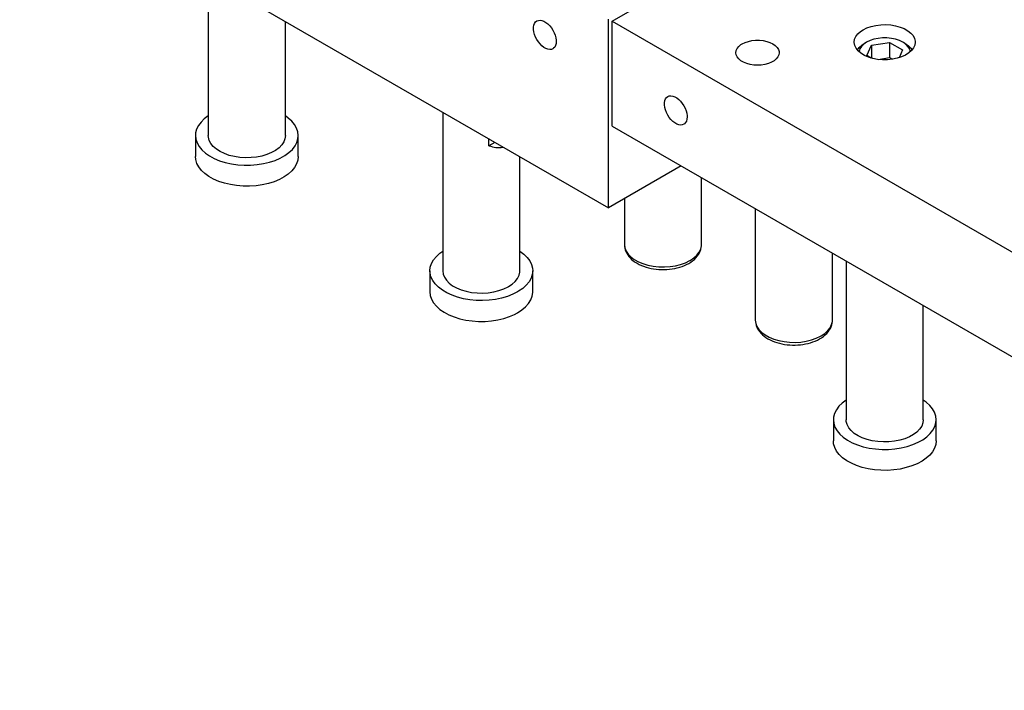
# Model space of a CAD drawing. Header units: inches. Extents: x 3 to 351, y 4 to 271.
# Tile 477 of 530: x 201.76 to 211.34, y 243.13 to 249.66. Entities that reach past the tile are written whole.
import ezdxf

# ---------------------------------------------------------------- set-up
doc = ezdxf.new("R2010")
doc.units = ezdxf.units.IN
doc.header["$LTSCALE"] = 0.5
doc.header["$MEASUREMENT"] = 0
doc.layers.add('DSS', color=7, linetype='Continuous')

msp = doc.modelspace()

# ---------------------------------------------------------------- linework, layer by layer
at = {"layer": 'DSS', "color": 190, "linetype": 'Continuous'}
for p, q in [((201.7615, 251.133), (207.4891, 247.8263)), ((207.5244, 249.643), (208.9172, 250.4471)), ((206.7603, 249.585), (206.7636, 249.6049)), ((206.7636, 249.6049), (206.7702, 249.622)), ((206.7702, 249.622), (206.7798, 249.6357)), ((206.7798, 249.6357), (206.7922, 249.6456)), ((206.7922, 249.6456), (206.807, 249.6514)), ((206.807, 249.6514), (206.8237, 249.6529)), ((206.8237, 249.6529), (206.8418, 249.65)), ((206.8418, 249.65), (206.8607, 249.6429)), ((206.8607, 249.6429), (206.88, 249.6318)), ((206.88, 249.6318), (206.8989, 249.617)), ((206.8989, 249.617), (206.917, 249.599)), ((206.917, 249.599), (206.9337, 249.5782)), ((207.4891, 247.8263), (207.4891, 249.6634)), ((207.5244, 249.643), (217.035, 244.1521)), ((207.5244, 248.6224), (207.5244, 249.643)), ((210.0033, 249.5782), (210.0451, 249.5927)), ((210.0451, 249.5927), (210.0904, 249.603)), ((210.0904, 249.603), (210.138, 249.6088)), ((210.138, 249.6088), (210.1866, 249.6101)), ((210.1866, 249.6101), (210.235, 249.6068)), ((210.235, 249.6068), (210.2818, 249.599)), ((210.2818, 249.599), (210.3257, 249.5869)), ((206.7603, 249.5627), (206.7603, 249.585)), ((206.7636, 249.5389), (206.7603, 249.5627)), ((206.7702, 249.5142), (206.7636, 249.5389)), ((206.7798, 249.4894), (206.7702, 249.5142)), ((206.9337, 249.5782), (206.9485, 249.5554)), ((206.9485, 249.5554), (206.9609, 249.5312)), ((206.9609, 249.5312), (206.9705, 249.5064)), ((206.9705, 249.5064), (206.9771, 249.4817)), ((209.8951, 249.4941), (209.9145, 249.5199)), ((209.9145, 249.5199), (209.941, 249.5435)), ((209.941, 249.5435), (209.9662, 249.5601)), ((209.9662, 249.5601), (210.0033, 249.5782)), ((210.3257, 249.5869), (210.3656, 249.5708)), ((210.3656, 249.5708), (210.4004, 249.5511)), ((210.4004, 249.5511), (210.4292, 249.5284)), ((210.4292, 249.5284), (210.4511, 249.5033)), ((210.4511, 249.5033), (210.4657, 249.4765)), ((206.7922, 249.4652), (206.7798, 249.4894)), ((206.807, 249.4424), (206.7922, 249.4652)), ((206.8237, 249.4216), (206.807, 249.4424)), ((206.8418, 249.4036), (206.8237, 249.4216)), ((206.8607, 249.3888), (206.8418, 249.4036)), ((206.9742, 249.4067), (206.966, 249.3913)), ((206.9792, 249.4253), (206.9742, 249.4067)), ((206.9771, 249.4817), (206.9804, 249.4579)), ((206.9808, 249.4465), (206.9792, 249.4253)), ((206.9804, 249.4579), (206.9808, 249.4465)), ((208.7559, 249.3977), (208.777, 249.4151)), ((208.777, 249.4151), (208.7895, 249.4229)), ((208.7895, 249.4229), (208.8176, 249.4366)), ((208.8176, 249.4366), (208.8495, 249.4472)), ((208.8495, 249.4472), (208.884, 249.4544)), ((208.884, 249.4544), (208.9203, 249.4581)), ((208.9203, 249.4581), (208.957, 249.4581)), ((208.957, 249.4581), (208.9932, 249.4544)), ((208.9932, 249.4544), (209.0278, 249.4472)), ((209.0278, 249.4472), (209.0596, 249.4366)), ((209.0596, 249.4366), (209.0878, 249.4229)), ((209.0878, 249.4229), (209.1114, 249.4067)), ((209.1114, 249.4067), (209.1298, 249.3883)), ((209.8792, 249.4389), (209.8832, 249.4669)), ((209.8793, 249.4351), (209.8792, 249.4389)), ((209.8843, 249.4072), (209.8793, 249.4351)), ((209.8832, 249.4669), (209.8951, 249.4941)), ((209.8972, 249.3801), (209.8843, 249.4072)), ((210.469, 249.4108), (210.4571, 249.3836)), ((210.4657, 249.4765), (210.4725, 249.4487)), ((210.4729, 249.4389), (210.469, 249.4108)), ((210.4725, 249.4487), (210.4729, 249.4389)), ((206.88, 249.3776), (206.8607, 249.3888)), ((206.8989, 249.3706), (206.88, 249.3776)), ((206.917, 249.3677), (206.8989, 249.3706)), ((206.9337, 249.3692), (206.917, 249.3677)), ((206.9485, 249.375), (206.9337, 249.3692)), ((206.955, 249.3794), (206.9485, 249.375)), ((206.966, 249.3913), (206.955, 249.3794)), ((208.7277, 249.3368), (208.7309, 249.3579)), ((208.7309, 249.3156), (208.7277, 249.3368)), ((208.7309, 249.3579), (208.7404, 249.3785)), ((208.7404, 249.2951), (208.7309, 249.3156)), ((208.7404, 249.3785), (208.7559, 249.3977)), ((209.1298, 249.3883), (209.1424, 249.3683)), ((209.1464, 249.3156), (209.1369, 249.2951)), ((209.1424, 249.3683), (209.1488, 249.3474)), ((209.1496, 249.3368), (209.1464, 249.3156)), ((209.1488, 249.3474), (209.1496, 249.3368)), ((209.9176, 249.3545), (209.8972, 249.3801)), ((209.945, 249.3313), (209.9176, 249.3545)), ((209.9785, 249.3109), (209.945, 249.3313)), ((210.0174, 249.294), (209.9785, 249.3109)), ((210.3784, 249.3134), (210.3402, 249.296)), ((210.4112, 249.3342), (210.3784, 249.3134)), ((210.4377, 249.3578), (210.4112, 249.3342)), ((210.4571, 249.3836), (210.4377, 249.3578)), ((208.7559, 249.2759), (208.7404, 249.2951)), ((208.777, 249.2585), (208.7559, 249.2759)), ((208.803, 249.2435), (208.777, 249.2585)), ((208.8332, 249.2313), (208.803, 249.2435)), ((208.8665, 249.2224), (208.8332, 249.2313)), ((208.902, 249.2169), (208.8665, 249.2224)), ((208.9386, 249.215), (208.902, 249.2169)), ((208.9753, 249.2169), (208.9386, 249.215)), ((209.0108, 249.2224), (208.9753, 249.2169)), ((209.0441, 249.2313), (209.0108, 249.2224)), ((209.0742, 249.2435), (209.0441, 249.2313)), ((209.1002, 249.2585), (209.0742, 249.2435)), ((209.1213, 249.2759), (209.1002, 249.2585)), ((209.1369, 249.2951), (209.1213, 249.2759)), ((210.0606, 249.281), (210.0174, 249.294)), ((210.1068, 249.2722), (210.0606, 249.281)), ((210.1549, 249.2679), (210.1068, 249.2722)), ((210.2036, 249.2682), (210.1549, 249.2679)), ((210.2516, 249.2731), (210.2036, 249.2682)), ((210.2975, 249.2825), (210.2516, 249.2731)), ((210.3402, 249.296), (210.2975, 249.2825)), ((208.0331, 248.8501), (208.0364, 248.8701)), ((208.0331, 248.8279), (208.0331, 248.8501)), ((208.0364, 248.804), (208.0331, 248.8279)), ((208.0364, 248.8701), (208.043, 248.8872)), ((208.043, 248.8872), (208.0526, 248.9009)), ((208.0526, 248.9009), (208.065, 248.9108)), ((208.065, 248.9108), (208.0798, 248.9165)), ((208.0798, 248.9165), (208.0964, 248.918)), ((208.0964, 248.918), (208.1145, 248.9152)), ((208.1145, 248.9152), (208.1335, 248.9081)), ((208.1335, 248.9081), (208.1528, 248.897)), ((208.1528, 248.897), (208.1717, 248.8822)), ((208.1717, 248.8822), (208.1898, 248.8641)), ((208.1898, 248.8641), (208.2065, 248.8434)), ((208.2065, 248.8434), (208.2213, 248.8206)), ((208.043, 248.7793), (208.0364, 248.804)), ((208.0526, 248.7545), (208.043, 248.7793)), ((208.065, 248.7303), (208.0526, 248.7545)), ((208.0798, 248.7075), (208.065, 248.7303)), ((208.2213, 248.8206), (208.2336, 248.7964)), ((208.2336, 248.7964), (208.2433, 248.7716)), ((208.2433, 248.7716), (208.2499, 248.7469)), ((208.2499, 248.7469), (208.2532, 248.723)), ((208.0964, 248.6868), (208.0798, 248.7075)), ((208.1145, 248.6687), (208.0964, 248.6868)), ((208.1335, 248.6539), (208.1145, 248.6687)), ((208.1528, 248.6428), (208.1335, 248.6539)), ((208.1717, 248.6357), (208.1528, 248.6428)), ((208.1898, 248.6329), (208.1717, 248.6357)), ((208.2065, 248.6344), (208.1898, 248.6329)), ((208.2213, 248.6401), (208.2065, 248.6344)), ((208.2278, 248.6446), (208.2213, 248.6401)), ((208.2388, 248.6564), (208.2278, 248.6446)), ((208.247, 248.6719), (208.2388, 248.6564)), ((208.2519, 248.6905), (208.247, 248.6719)), ((208.2536, 248.7117), (208.2519, 248.6905)), ((208.2532, 248.723), (208.2536, 248.7117)), ((207.5244, 248.6224), (217.035, 243.1315)), ((208.1962, 248.2345), (207.4891, 247.8263))]:
    msp.add_line(p, q, dxfattribs=at)
at = {"layer": 'DSS', "color": 9, "linetype": 'Continuous'}
for p, q in [((203.5962, 250.0738), (203.5962, 248.5305)), ((204.3462, 248.5305), (204.3462, 249.6408)), ((205.8766, 248.7572), (205.8766, 247.2139)), ((203.5254, 248.6611), (203.5004, 248.6276)), ((203.5575, 248.6926), (203.5254, 248.6611)), ((203.5962, 248.7214), (203.5575, 248.6926)), ((204.3745, 248.7011), (204.3462, 248.7214)), ((204.4085, 248.6704), (204.3745, 248.7011)), ((204.4356, 248.6374), (204.4085, 248.6704)), ((204.4553, 248.6027), (204.4356, 248.6374)), ((203.4732, 248.5565), (203.4712, 248.5305)), ((203.4829, 248.5925), (203.4732, 248.5565)), ((203.5004, 248.6276), (203.4829, 248.5925)), ((204.4672, 248.5669), (204.4553, 248.6027)), ((204.4712, 248.5305), (204.4672, 248.5669)), ((203.4712, 248.5305), (203.4712, 248.3263)), ((203.4712, 248.5305), (203.4752, 248.494)), ((203.4752, 248.494), (203.4871, 248.4582)), ((203.4871, 248.4582), (203.5068, 248.4235)), ((203.5972, 248.5145), (203.5962, 248.5305)), ((203.6052, 248.4833), (203.5972, 248.5145)), ((203.621, 248.453), (203.6052, 248.4833)), ((203.6443, 248.4244), (203.621, 248.453)), ((204.3303, 248.4681), (204.3108, 248.4386)), ((204.3422, 248.4989), (204.3303, 248.4681)), ((204.3462, 248.5305), (204.3422, 248.4989)), ((204.4395, 248.4292), (204.4578, 248.4641)), ((204.4578, 248.4641), (204.4684, 248.5001)), ((204.4684, 248.5001), (204.4712, 248.5305)), ((204.4712, 248.3263), (204.4712, 248.5305)), ((206.326, 248.4305), (206.326, 248.4977)), ((206.3842, 248.4641), (206.326, 248.4305)), ((203.5068, 248.4235), (203.5339, 248.3905)), ((203.5339, 248.3905), (203.568, 248.3598)), ((203.568, 248.3598), (203.6085, 248.3318)), ((203.6745, 248.3981), (203.6443, 248.4244)), ((203.7111, 248.3745), (203.6745, 248.3981)), ((203.7531, 248.3543), (203.7111, 248.3745)), ((203.7999, 248.3379), (203.7531, 248.3543)), ((204.2111, 248.3641), (204.1666, 248.3457)), ((204.2505, 248.386), (204.2111, 248.3641)), ((204.284, 248.411), (204.2505, 248.386)), ((204.3108, 248.4386), (204.284, 248.411)), ((204.3412, 248.3363), (204.3806, 248.3648)), ((204.3806, 248.3648), (204.4136, 248.3959)), ((204.4136, 248.3959), (204.4395, 248.4292)), ((203.474, 248.296), (203.4712, 248.3263)), ((203.4846, 248.26), (203.474, 248.296)), ((203.503, 248.2251), (203.4846, 248.26)), ((203.6085, 248.3318), (203.6548, 248.3069)), ((203.6548, 248.3069), (203.7062, 248.2857)), ((203.7062, 248.2857), (203.7618, 248.2683)), ((203.7618, 248.2683), (203.8207, 248.2552)), ((203.8503, 248.3255), (203.7999, 248.3379)), ((203.8207, 248.2552), (203.8821, 248.2464)), ((203.9032, 248.3175), (203.8503, 248.3255)), ((203.9576, 248.3141), (203.9032, 248.3175)), ((204.0123, 248.3153), (203.9576, 248.3141)), ((204.0662, 248.321), (204.0123, 248.3153)), ((204.118, 248.3312), (204.0662, 248.321)), ((204.0707, 248.2476), (204.1318, 248.2571)), ((204.1666, 248.3457), (204.118, 248.3312)), ((204.1318, 248.2571), (204.1902, 248.271)), ((204.1902, 248.271), (204.2452, 248.289)), ((204.2452, 248.289), (204.2958, 248.3109)), ((204.2958, 248.3109), (204.3412, 248.3363)), ((204.4553, 248.2541), (204.4356, 248.2194)), ((204.4672, 248.2899), (204.4553, 248.2541)), ((204.4712, 248.3263), (204.4672, 248.2899)), ((206.6266, 247.2139), (206.6266, 248.3242)), ((203.5288, 248.1918), (203.503, 248.2251)), ((203.5618, 248.1606), (203.5288, 248.1918)), ((203.6013, 248.1321), (203.5618, 248.1606)), ((203.8821, 248.2464), (203.9449, 248.2422)), ((203.9449, 248.2422), (204.0081, 248.2426)), ((204.0081, 248.2426), (204.0707, 248.2476)), ((204.3745, 248.1557), (204.3339, 248.1277)), ((204.4085, 248.1864), (204.3745, 248.1557)), ((204.4356, 248.2194), (204.4085, 248.1864)), ((203.6467, 248.1067), (203.6013, 248.1321)), ((203.6972, 248.0849), (203.6467, 248.1067)), ((203.7522, 248.0668), (203.6972, 248.0849)), ((203.8107, 248.053), (203.7522, 248.0668)), ((204.1806, 248.0642), (204.1217, 248.051)), ((204.2363, 248.0816), (204.1806, 248.0642)), ((204.2876, 248.1028), (204.2363, 248.0816)), ((204.3339, 248.1277), (204.2876, 248.1028)), ((208.3944, 247.469), (208.3944, 248.1201)), ((203.8717, 248.0434), (203.8107, 248.053)), ((203.9343, 248.0385), (203.8717, 248.0434)), ((203.9975, 248.0381), (203.9343, 248.0385)), ((204.0603, 248.0423), (203.9975, 248.0381)), ((204.1217, 248.051), (204.0603, 248.0423)), ((207.6444, 247.9159), (207.6444, 247.469)), ((208.9172, 247.8182), (208.9172, 246.7342)), ((205.8484, 247.3845), (205.8766, 247.4048)), ((206.6266, 247.4048), (206.6654, 247.376)), ((207.6444, 247.469), (207.6444, 247.468)), ((207.6444, 247.468), (207.6452, 247.4522)), ((207.6452, 247.4522), (207.6479, 247.4351)), ((207.6479, 247.4351), (207.6522, 247.4182)), ((207.6522, 247.4182), (207.6583, 247.4017)), ((207.6583, 247.4017), (207.6661, 247.3855)), ((208.374, 247.388), (208.3819, 247.4051)), ((208.3819, 247.4051), (208.3878, 247.4224)), ((208.3878, 247.4224), (208.3918, 247.4399)), ((208.3918, 247.4399), (208.394, 247.4574)), ((208.394, 247.4574), (208.3944, 247.4655)), ((208.3944, 247.4655), (208.3944, 247.4689)), ((205.7676, 247.2861), (205.7872, 247.3208)), ((205.7872, 247.3208), (205.8143, 247.3538)), ((205.8143, 247.3538), (205.8484, 247.3845)), ((206.6654, 247.376), (206.6975, 247.3445)), ((206.6975, 247.3445), (206.7225, 247.311)), ((206.7225, 247.311), (206.7399, 247.2759)), ((207.6661, 247.3855), (207.6756, 247.3697)), ((207.6756, 247.3697), (207.6868, 247.3544)), ((207.6868, 247.3544), (207.6997, 247.3396)), ((207.6997, 247.3396), (207.7142, 247.3255)), ((207.7142, 247.3255), (207.7303, 247.312)), ((207.7303, 247.312), (207.7479, 247.2993)), ((207.7479, 247.2993), (207.7669, 247.2875)), ((208.2696, 247.2862), (208.289, 247.2981)), ((208.289, 247.2981), (208.3072, 247.311)), ((208.3072, 247.311), (208.3239, 247.3249)), ((208.3239, 247.3249), (208.3391, 247.3396)), ((208.3391, 247.3396), (208.3526, 247.3552)), ((208.3526, 247.3552), (208.3642, 247.3713)), ((208.3642, 247.3713), (208.374, 247.388)), ((209.6672, 246.7342), (209.6672, 247.3852)), ((209.8011, 247.3079), (209.8011, 245.7646)), ((205.7516, 247.2139), (205.7556, 247.2503)), ((205.7516, 247.2139), (205.7516, 247.0097)), ((205.7532, 247.1911), (205.7516, 247.2139)), ((205.7556, 247.2503), (205.7676, 247.2861)), ((205.8766, 247.2139), (205.8806, 247.1824)), ((206.6191, 247.1706), (206.6261, 247.202)), ((206.6261, 247.202), (206.6266, 247.2139)), ((206.7399, 247.2759), (206.7496, 247.2399)), ((206.7516, 247.2139), (206.7476, 247.1775)), ((206.7496, 247.2399), (206.7516, 247.2139)), ((206.7516, 247.0097), (206.7516, 247.2139)), ((207.7669, 247.2875), (207.7872, 247.2766)), ((207.7872, 247.2766), (207.8085, 247.2667)), ((207.8085, 247.2667), (207.8309, 247.2579)), ((207.8309, 247.2579), (207.8541, 247.2501)), ((207.8541, 247.2501), (207.878, 247.2434)), ((207.878, 247.2434), (207.9026, 247.2377)), ((207.9026, 247.2377), (207.9276, 247.2332)), ((207.9276, 247.2332), (207.9531, 247.2298)), ((207.9531, 247.2298), (207.9788, 247.2275)), ((207.9788, 247.2275), (208.0047, 247.2263)), ((208.0047, 247.2263), (208.0307, 247.2262)), ((208.0307, 247.2262), (208.0566, 247.2273)), ((208.0566, 247.2273), (208.0824, 247.2294)), ((208.0824, 247.2294), (208.1079, 247.2327)), ((208.1079, 247.2327), (208.133, 247.2371)), ((208.133, 247.2371), (208.1576, 247.2426)), ((208.1576, 247.2426), (208.1816, 247.2491)), ((208.1816, 247.2491), (208.205, 247.2568)), ((208.205, 247.2568), (208.2275, 247.2655)), ((208.2275, 247.2655), (208.2491, 247.2753)), ((208.2491, 247.2753), (208.2696, 247.2862)), ((205.7622, 247.155), (205.7532, 247.1911)), ((205.7789, 247.1198), (205.7622, 247.155)), ((205.8033, 247.0861), (205.7789, 247.1198)), ((205.8806, 247.1824), (205.8925, 247.1515)), ((205.8925, 247.1515), (205.9121, 247.122)), ((205.9121, 247.122), (205.9389, 247.0944)), ((206.5526, 247.0847), (206.5819, 247.1114)), ((206.5819, 247.1114), (206.6043, 247.1402)), ((206.6043, 247.1402), (206.6191, 247.1706)), ((206.716, 247.1069), (206.689, 247.0739)), ((206.7357, 247.1416), (206.716, 247.1069)), ((206.7476, 247.1775), (206.7357, 247.1416)), ((205.7516, 247.0097), (205.7556, 246.9733)), ((205.8348, 247.0545), (205.8033, 247.0861)), ((205.873, 247.0254), (205.8348, 247.0545)), ((205.9172, 246.9993), (205.873, 247.0254)), ((205.9389, 247.0944), (205.9723, 247.0694)), ((205.9723, 247.0694), (206.0117, 247.0475)), ((206.0117, 247.0475), (206.0562, 247.0291)), ((206.0562, 247.0291), (206.1049, 247.0146)), ((206.1049, 247.0146), (206.1567, 247.0044)), ((206.3196, 247.001), (206.3726, 247.0089)), ((206.3726, 247.0089), (206.423, 247.0213)), ((206.423, 247.0213), (206.4697, 247.0377)), ((206.4697, 247.0377), (206.5118, 247.0579)), ((206.5118, 247.0579), (206.5168, 247.0608)), ((206.5168, 247.0608), (206.5526, 247.0847)), ((206.6052, 247.0098), (206.5577, 246.9856)), ((206.6144, 247.0152), (206.6052, 247.0098)), ((206.6549, 247.0432), (206.6144, 247.0152)), ((206.689, 247.0739), (206.6549, 247.0432)), ((206.7515, 247.0021), (206.7516, 247.0097)), ((205.7556, 246.9733), (205.7676, 246.9375)), ((205.7676, 246.9375), (205.7872, 246.9028)), ((205.9667, 246.9766), (205.9172, 246.9993)), ((206.0209, 246.9578), (205.9667, 246.9766)), ((206.0787, 246.943), (206.0209, 246.9578)), ((206.1393, 246.9326), (206.0787, 246.943)), ((206.2016, 246.9266), (206.1393, 246.9326)), ((206.1567, 247.0044), (206.2105, 246.9987)), ((206.2648, 246.9253), (206.2016, 246.9266)), ((206.2105, 246.9987), (206.2652, 246.9975)), ((206.3278, 246.9286), (206.2648, 246.9253)), ((206.2652, 246.9975), (206.3196, 247.001)), ((206.3895, 246.9364), (206.3278, 246.9286)), ((206.449, 246.9487), (206.3895, 246.9364)), ((206.5054, 246.9652), (206.449, 246.9487)), ((206.5577, 246.9856), (206.5054, 246.9652)), ((206.711, 246.8958), (206.7322, 246.9302)), ((206.7322, 246.9302), (206.7458, 246.9658)), ((206.7458, 246.9658), (206.7515, 247.0021)), ((205.7872, 246.9028), (205.8143, 246.8698)), ((205.8143, 246.8698), (205.8484, 246.8391)), ((205.8484, 246.8391), (205.8889, 246.8111)), ((206.6052, 246.8056), (206.647, 246.833)), ((206.647, 246.833), (206.6824, 246.8632)), ((206.6824, 246.8632), (206.711, 246.8958)), ((210.5511, 245.7646), (210.5511, 246.8749)), ((205.8889, 246.8111), (205.9352, 246.7862)), ((205.9352, 246.7862), (205.9866, 246.765)), ((205.9866, 246.765), (206.0422, 246.7476)), ((206.0422, 246.7476), (206.1012, 246.7345)), ((206.1012, 246.7345), (206.1625, 246.7257)), ((206.1625, 246.7257), (206.2253, 246.7215)), ((206.2253, 246.7215), (206.2885, 246.7219)), ((206.2885, 246.7219), (206.3511, 246.7269)), ((206.3511, 246.7269), (206.4122, 246.7364)), ((206.4122, 246.7364), (206.4706, 246.7502)), ((206.4706, 246.7502), (206.5256, 246.7683)), ((206.5256, 246.7683), (206.5762, 246.7902)), ((206.5762, 246.7902), (206.6052, 246.8056)), ((208.9172, 246.7342), (208.9172, 246.7332)), ((208.9172, 246.7332), (208.918, 246.7174)), ((209.6646, 246.7051), (209.6668, 246.7225)), ((209.6668, 246.7225), (209.6672, 246.7307)), ((209.6672, 246.7307), (209.6672, 246.7341)), ((208.918, 246.7174), (208.9207, 246.7003)), ((208.9207, 246.7003), (208.925, 246.6834)), ((208.925, 246.6834), (208.9311, 246.6669)), ((208.9311, 246.6669), (208.9389, 246.6507)), ((208.9389, 246.6507), (208.9484, 246.6349)), ((208.9484, 246.6349), (208.9596, 246.6196)), ((209.6253, 246.6203), (209.637, 246.6365)), ((209.637, 246.6365), (209.6468, 246.6532)), ((209.6468, 246.6532), (209.6547, 246.6703)), ((209.6547, 246.6703), (209.6606, 246.6876)), ((209.6606, 246.6876), (209.6646, 246.7051)), ((208.9596, 246.6196), (208.9725, 246.6048)), ((208.9725, 246.6048), (208.987, 246.5906)), ((208.987, 246.5906), (209.0031, 246.5771)), ((209.0031, 246.5771), (209.0207, 246.5644)), ((209.0207, 246.5644), (209.0397, 246.5526)), ((209.0397, 246.5526), (209.06, 246.5417)), ((209.06, 246.5417), (209.0813, 246.5319)), ((209.0813, 246.5319), (209.1037, 246.523)), ((209.4778, 246.5219), (209.5003, 246.5307)), ((209.5003, 246.5307), (209.5219, 246.5405)), ((209.5219, 246.5405), (209.5424, 246.5513)), ((209.5424, 246.5513), (209.5618, 246.5633)), ((209.5618, 246.5633), (209.58, 246.5762)), ((209.58, 246.5762), (209.5967, 246.59)), ((209.5967, 246.59), (209.6119, 246.6048)), ((209.6119, 246.6048), (209.6253, 246.6203)), ((209.1037, 246.523), (209.1269, 246.5152)), ((209.1269, 246.5152), (209.1508, 246.5085)), ((209.1508, 246.5085), (209.1754, 246.5029)), ((209.1754, 246.5029), (209.2004, 246.4984)), ((209.2004, 246.4984), (209.2259, 246.4949)), ((209.2259, 246.4949), (209.2516, 246.4926)), ((209.2516, 246.4926), (209.2775, 246.4915)), ((209.2775, 246.4915), (209.3035, 246.4914)), ((209.3035, 246.4914), (209.3294, 246.4924)), ((209.3294, 246.4924), (209.3552, 246.4946)), ((209.3552, 246.4946), (209.3807, 246.4979)), ((209.3807, 246.4979), (209.4058, 246.5022)), ((209.4058, 246.5022), (209.4304, 246.5077)), ((209.4304, 246.5077), (209.4544, 246.5143)), ((209.4544, 246.5143), (209.4778, 246.5219)), ((209.8011, 245.9555), (209.7623, 245.9267)), ((210.5793, 245.9353), (210.5511, 245.9555)), ((209.7052, 245.8617), (209.6878, 245.8267)), ((209.7302, 245.8953), (209.7052, 245.8617)), ((209.7623, 245.9267), (209.7302, 245.8953)), ((210.6134, 245.9045), (210.5793, 245.9353)), ((210.6405, 245.8716), (210.6134, 245.9045)), ((210.6602, 245.8369), (210.6405, 245.8716)), ((209.6781, 245.7906), (209.6761, 245.7646)), ((209.6761, 245.7646), (209.6761, 245.5605)), ((209.6761, 245.7646), (209.6801, 245.7282)), ((209.6878, 245.8267), (209.6781, 245.7906)), ((209.8021, 245.7487), (209.8011, 245.7646)), ((210.5511, 245.7646), (210.5471, 245.7331)), ((210.6721, 245.801), (210.6602, 245.8369)), ((210.6761, 245.7646), (210.6721, 245.801)), ((210.6733, 245.7343), (210.6761, 245.7646)), ((210.6761, 245.5605), (210.6761, 245.7646)), ((209.6801, 245.7282), (209.692, 245.6923)), ((209.692, 245.6923), (209.7117, 245.6577)), ((209.8101, 245.7174), (209.8021, 245.7487)), ((209.8259, 245.6872), (209.8101, 245.7174)), ((209.8492, 245.6585), (209.8259, 245.6872)), ((210.5156, 245.6727), (210.4888, 245.6452)), ((210.5352, 245.7022), (210.5156, 245.6727)), ((210.5471, 245.7331), (210.5352, 245.7022)), ((210.6443, 245.6634), (210.6627, 245.6983)), ((210.6627, 245.6983), (210.6733, 245.7343)), ((209.7117, 245.6577), (209.7387, 245.6247)), ((209.7387, 245.6247), (209.7728, 245.5939)), ((209.7728, 245.5939), (209.8133, 245.5659)), ((209.8794, 245.6322), (209.8492, 245.6585)), ((209.9159, 245.6087), (209.8794, 245.6322)), ((209.958, 245.5885), (209.9159, 245.6087)), ((210.0047, 245.572), (209.958, 245.5885)), ((210.0551, 245.5597), (210.0047, 245.572)), ((210.3715, 245.5798), (210.3228, 245.5654)), ((210.416, 245.5982), (210.3715, 245.5798)), ((210.4554, 245.6202), (210.416, 245.5982)), ((210.4888, 245.6452), (210.4554, 245.6202)), ((210.5006, 245.545), (210.546, 245.5704)), ((210.546, 245.5704), (210.5855, 245.5989)), ((210.5855, 245.5989), (210.6184, 245.6301)), ((210.6184, 245.6301), (210.6443, 245.6634)), ((209.6788, 245.5301), (209.6761, 245.5605)), ((209.6894, 245.4942), (209.6788, 245.5301)), ((209.7078, 245.4592), (209.6894, 245.4942)), ((209.8133, 245.5659), (209.8597, 245.5411)), ((209.8597, 245.5411), (209.911, 245.5198)), ((209.911, 245.5198), (209.9666, 245.5025)), ((209.9666, 245.5025), (210.0256, 245.4893)), ((210.0256, 245.4893), (210.087, 245.4806)), ((210.1081, 245.5517), (210.0551, 245.5597)), ((210.087, 245.4806), (210.1498, 245.4763)), ((210.1625, 245.5482), (210.1081, 245.5517)), ((210.1498, 245.4763), (210.213, 245.4767)), ((210.2172, 245.5494), (210.1625, 245.5482)), ((210.213, 245.4767), (210.2756, 245.4817)), ((210.271, 245.5552), (210.2172, 245.5494)), ((210.3228, 245.5654), (210.271, 245.5552)), ((210.2756, 245.4817), (210.3366, 245.4912)), ((210.3366, 245.4912), (210.3951, 245.5051)), ((210.3951, 245.5051), (210.45, 245.5231)), ((210.45, 245.5231), (210.5006, 245.545)), ((210.6602, 245.4882), (210.6405, 245.4535)), ((210.6721, 245.5241), (210.6602, 245.4882)), ((210.6761, 245.5605), (210.6721, 245.5241)), ((209.7337, 245.4259), (209.7078, 245.4592)), ((209.7666, 245.3948), (209.7337, 245.4259)), ((209.8061, 245.3663), (209.7666, 245.3948)), ((210.5793, 245.3898), (210.5388, 245.3618)), ((210.6134, 245.4206), (210.5793, 245.3898)), ((210.6405, 245.4535), (210.6134, 245.4206)), ((209.8515, 245.3409), (209.8061, 245.3663)), ((209.9021, 245.319), (209.8515, 245.3409)), ((209.9571, 245.301), (209.9021, 245.319)), ((210.0155, 245.2871), (209.9571, 245.301)), ((210.0766, 245.2776), (210.0155, 245.2871)), ((210.3265, 245.2852), (210.2652, 245.2764)), ((210.3855, 245.2984), (210.3265, 245.2852)), ((210.4411, 245.3157), (210.3855, 245.2984)), ((210.4925, 245.337), (210.4411, 245.3157)), ((210.5388, 245.3618), (210.4925, 245.337)), ((210.1392, 245.2726), (210.0766, 245.2776)), ((210.2024, 245.2722), (210.1392, 245.2726)), ((210.2652, 245.2764), (210.2024, 245.2722))]:
    msp.add_line(p, q, dxfattribs=at)
at = {"layer": 'DSS', "color": 132, "linetype": 'Continuous'}
for p, q in [((209.9285, 249.3884), (209.9545, 249.4113)), ((209.9713, 249.4196), (209.9495, 249.3978)), ((209.9545, 249.4113), (209.9772, 249.4261)), ((209.9993, 249.4389), (209.9713, 249.4196)), ((209.9993, 249.4389), (209.9772, 249.4261)), ((210.0327, 249.455), (209.9993, 249.4389)), ((209.9993, 249.4389), (209.9993, 249.4389)), ((210.0018, 249.3098), (210.0485, 249.4105)), ((210.0704, 249.4676), (210.0327, 249.455)), ((210.0485, 249.4105), (210.2228, 249.4374)), ((210.0485, 249.4105), (210.0485, 249.2841)), ((210.1114, 249.4762), (210.0704, 249.4676)), ((210.1543, 249.4806), (210.1114, 249.4762)), ((210.1979, 249.4806), (210.1543, 249.4806)), ((210.2408, 249.4762), (210.1979, 249.4806)), ((210.2228, 249.4374), (210.3503, 249.3638)), ((210.2228, 249.4374), (210.2228, 249.2888)), ((210.2817, 249.4676), (210.2408, 249.4762)), ((210.3195, 249.455), (210.2817, 249.4676)), ((210.3529, 249.4389), (210.3195, 249.455)), ((210.375, 249.4261), (210.3529, 249.4389)), ((210.357, 249.4364), (210.3529, 249.4389)), ((210.3842, 249.4168), (210.357, 249.4364)), ((210.375, 249.4261), (210.4055, 249.4052)), ((210.4051, 249.3947), (210.3842, 249.4168)), ((210.4055, 249.4052), (210.4296, 249.3816)), ((209.9096, 249.3633), (209.9285, 249.3884)), ((209.927, 249.3494), (209.9266, 249.346)), ((209.9346, 249.3742), (209.927, 249.3494)), ((209.9495, 249.3978), (209.9346, 249.3742)), ((210.0444, 249.2852), (210.0018, 249.3098)), ((210.3503, 249.3638), (210.3149, 249.2874)), ((210.419, 249.3708), (210.4051, 249.3947)), ((210.4256, 249.346), (210.419, 249.3708)), ((210.4296, 249.3816), (210.4425, 249.3633)), ((210.1114, 249.2716), (210.2228, 249.2888)), ((210.2228, 249.2888), (210.2503, 249.2729))]:
    msp.add_line(p, q, dxfattribs=at)
at = {"layer": 'DSS', "color": 96, "linetype": 'Continuous'}
for p, q in [((207.6444, 247.469), (207.6484, 247.4375)), ((207.6484, 247.4375), (207.6603, 247.4067)), ((207.6603, 247.4067), (207.6798, 247.3772)), ((208.3497, 247.3665), (208.372, 247.3954)), ((208.372, 247.3954), (208.3868, 247.4258)), ((208.3868, 247.4258), (208.3938, 247.4571)), ((208.3938, 247.4571), (208.3944, 247.469)), ((207.6798, 247.3772), (207.7066, 247.3496)), ((207.7066, 247.3496), (207.7401, 247.3246)), ((207.7401, 247.3246), (207.7795, 247.3026)), ((207.7795, 247.3026), (207.824, 247.2842)), ((208.1907, 247.2764), (208.2375, 247.2929)), ((208.2375, 247.2929), (208.2796, 247.3131)), ((208.2796, 247.3131), (208.2846, 247.3159)), ((208.2846, 247.3159), (208.3203, 247.3399)), ((208.3203, 247.3399), (208.3497, 247.3665)), ((207.824, 247.2842), (207.8727, 247.2698)), ((207.8727, 247.2698), (207.9245, 247.2596)), ((207.9245, 247.2596), (207.9783, 247.2538)), ((207.9783, 247.2538), (208.033, 247.2527)), ((208.033, 247.2527), (208.0874, 247.2561)), ((208.0874, 247.2561), (208.1403, 247.2641)), ((208.1403, 247.2641), (208.1907, 247.2764)), ((208.9172, 246.7342), (208.9212, 246.7027)), ((209.6596, 246.691), (209.6666, 246.7223)), ((209.6666, 246.7223), (209.6672, 246.7342)), ((208.9212, 246.7027), (208.9331, 246.6718)), ((208.9331, 246.6718), (208.9526, 246.6423)), ((208.9526, 246.6423), (208.9794, 246.6148)), ((209.5931, 246.605), (209.6225, 246.6317)), ((209.6225, 246.6317), (209.6448, 246.6605)), ((209.6448, 246.6605), (209.6596, 246.691)), ((208.9794, 246.6148), (209.0129, 246.5897)), ((209.0129, 246.5897), (209.0523, 246.5678)), ((209.0523, 246.5678), (209.0968, 246.5494)), ((209.0968, 246.5494), (209.1454, 246.535)), ((209.1454, 246.535), (209.1972, 246.5247)), ((209.3602, 246.5213), (209.4131, 246.5293)), ((209.4131, 246.5293), (209.4635, 246.5416)), ((209.4635, 246.5416), (209.5103, 246.5581)), ((209.5103, 246.5581), (209.5523, 246.5783)), ((209.5523, 246.5783), (209.5574, 246.5811)), ((209.5574, 246.5811), (209.5931, 246.605)), ((209.1972, 246.5247), (209.2511, 246.519)), ((209.2511, 246.519), (209.3058, 246.5178)), ((209.3058, 246.5178), (209.3602, 246.5213))]:
    msp.add_line(p, q, dxfattribs=at)
at = {"layer": 'DSS', "color": 9, "linetype": 'Continuous'}
msp.add_arc((206.422, 248.6764), 0.2628, 248.68422, 279.16097, dxfattribs=at)

doc.saveas('drawing.dxf')
